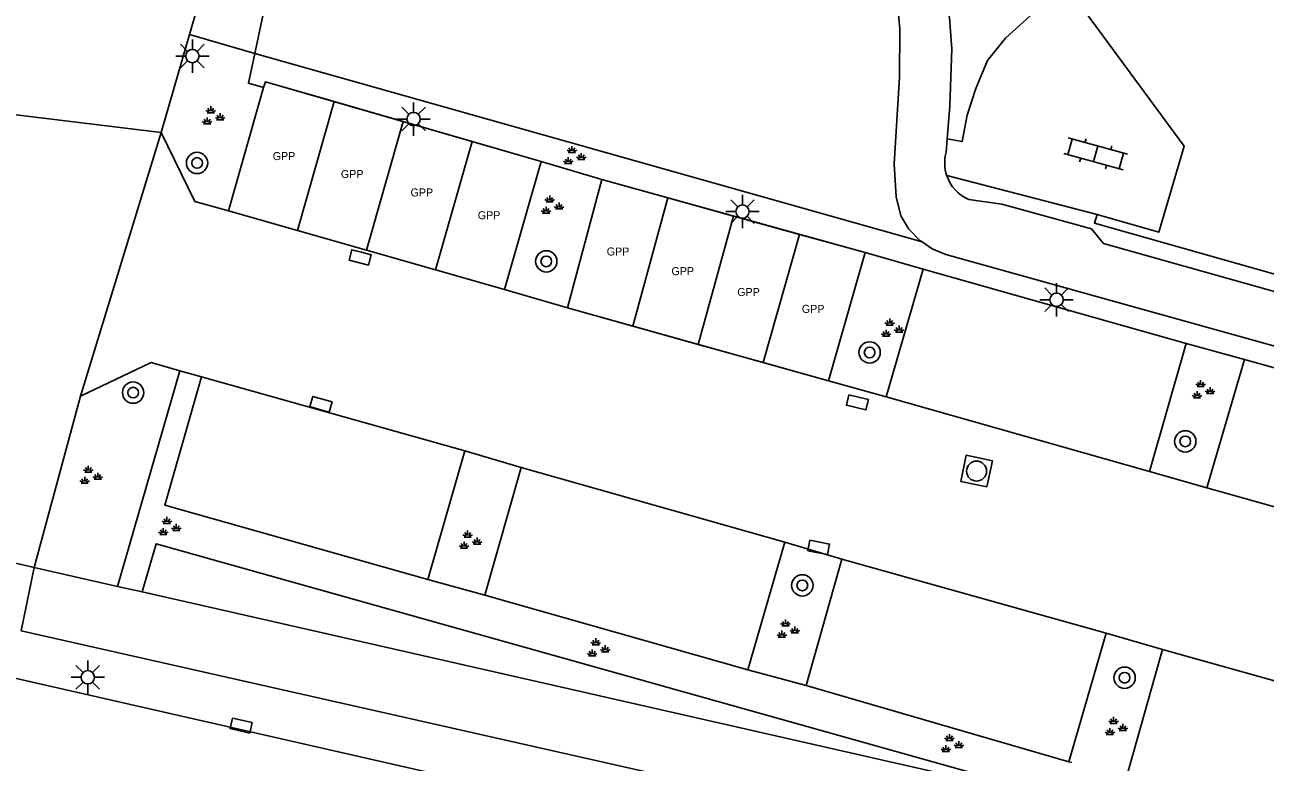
# Model space of a CAD drawing. Extents: x 128000 to 131008, y 398996 to 402500.
# Drawn here: x 128689.19 to 128735.68, y 399346.93 to 399374.56 of the extents above; entities that cross this region are included whole.
import ezdxf

# ---------------------------------------------------------------- set-up
doc = ezdxf.new("R2010")
doc.units = 0
for name, color, linetype in [('bp-grn-parkeervak', 7, 'Continuous'), ('gg-bbg-hoofdgebouw', 7, 'Continuous'), ('gg-knt-verharding', 7, 'Continuous'), ('gg-knt-verharding nz', 7, 'Continuous'), ('gt-grn-groengrens', 7, 'Continuous'), ('gt-grn-weggrens', 7, 'Continuous'), ('gt-symb-boom', 7, 'Continuous'), ('gt-symb-groenvak', 7, 'Continuous'), ('gt-symb-klinker verharding', 7, 'Continuous'), ('gt-symb-kolk', 7, 'Continuous'), ('gt-symb-lichtmast', 7, 'Continuous'), ('gt-symb-rioolschacht', 7, 'Continuous'), ('kenmerkpunt gehandicapten parkeerplaats', 7, 'Continuous')]:
    doc.layers.add(name, color=color, linetype=linetype)

# ---------------------------------------------------------------- blocks, each defined once
blk = doc.blocks.new('gt0-BOOM')
at = {"layer": 'gt-symb-boom'}
for radius in [0.4, 0.2]:
    blk.add_circle((0, 0), radius, dxfattribs=at)
blk = doc.blocks.new('gt0-GRVAK')
at = {"layer": 'gt-symb-groenvak'}
for p, q in [((-0.11, 0.189), (-0.228, 0.24)), ((-0.182, 0.153), (0.088, 0.153)), ((-0.091, 0.211), (-0.156, 0.322)), ((-0.047, 0.214), (-0.047, 0.393)), ((-0.004, 0.211), (0.061, 0.322)), ((0.015, 0.189), (0.133, 0.24)), ((0.262, -0.052), (0.197, 0.059)), ((0.305, -0.049), (0.305, 0.13)), ((0.349, -0.052), (0.414, 0.059)), ((-0.245, -0.228), (-0.363, -0.177)), ((-0.318, -0.264), (-0.047, -0.264)), ((-0.226, -0.206), (-0.291, -0.095)), ((-0.183, -0.203), (-0.183, -0.024)), ((-0.139, -0.206), (-0.074, -0.095)), ((-0.12, -0.228), (-0.002, -0.177)), ((0.243, -0.074), (0.125, -0.023)), ((0.17, -0.11), (0.441, -0.11)), ((0.368, -0.074), (0.486, -0.023))]:
    blk.add_line(p, q, dxfattribs=at)
blk = doc.blocks.new('gt0-KL1')
at = {"layer": 'gt-symb-klinker verharding'}
for p, q in [((-1.15, 0.3), (1.15, 0.3)), ((-1, -0.3), (-1, 0.3)), ((-0.5, 0.3), (-0.5, 0.45)), ((0, -0.3), (0, 0.3)), ((0.5, 0.3), (0.5, 0.45)), ((1, -0.3), (1, 0.3)), ((-1.15, -0.3), (1.15, -0.3)), ((-0.5, -0.45), (-0.5, -0.3)), ((0.5, -0.45), (0.5, -0.3))]:
    blk.add_line(p, q, dxfattribs=at)
blk = doc.blocks.new('gt0-KOLK')
at = {"layer": 'gt-symb-kolk'}
blk.add_lwpolyline([(0, 0), (0.375, 0), (0.375, 0.4), (-0.375, 0.4), (-0.375, 0), (0, 0)], dxfattribs=at)
blk = doc.blocks.new('gt0-RS')
at = {"layer": 'gt-symb-rioolschacht'}
blk.add_lwpolyline([(-0.5, -0.5), (0.5, -0.5), (0.5, 0.5), (-0.5, 0.5)], close=True, dxfattribs=at)
blk.add_circle((0, 0), 0.375, dxfattribs=at)
blk = doc.blocks.new('gt0-LMAST')
at = {"layer": 'gt-symb-lichtmast'}
for p, q in [((-0.005, 0.246), (-0.005, 0.621)), ((-0.182, 0.173), (-0.447, 0.438)), ((0.172, 0.173), (0.437, 0.438)), ((-0.255, -0.004), (-0.63, -0.004)), ((-0.182, -0.181), (-0.447, -0.446)), ((-0.005, -0.254), (-0.005, -0.629)), ((0.437, -0.446), (0.172, -0.181)), ((0.245, -0.004), (0.62, -0.004))]:
    blk.add_line(p, q, dxfattribs=at)
blk.add_circle((-0.005, -0.004), 0.25, dxfattribs=at)

msp = doc.modelspace()

# ---------------------------------------------------------------- linework, layer by layer
at = {"layer": 'bp-grn-parkeervak'}
for p, q in [((128699.407, 399366.854), (128700.79, 399371.68)), ((128700.79, 399371.68), (128703.373, 399370.933)), ((128703.373, 399370.933), (128701.995, 399366.118)), ((128703.373, 399370.933), (128705.957, 399370.186)), ((128705.957, 399370.186), (128704.582, 399365.383)), ((128713.29, 399368.079), (128711.979, 399363.27)), ((128713.29, 399368.079), (128715.756, 399367.393)), ((128715.756, 399367.393), (128714.425, 399362.586)), ((128715.756, 399367.393), (128718.223, 399366.708)), ((128701.995, 399366.118), (128699.407, 399366.854)), ((128718.223, 399366.708), (128716.87, 399361.902)), ((128704.582, 399365.383), (128701.995, 399366.118)), ((128714.425, 399362.586), (128711.979, 399363.27)), ((128716.87, 399361.902), (128714.425, 399362.586))]:
    msp.add_line(p, q, dxfattribs=at)
for points in [[(128699.407, 399366.854), (128696.82, 399367.589), (128698.143, 399372.208), (128698.206, 399372.427), (128700.79, 399371.68)], [(128705.957, 399370.186), (128708.54, 399369.439), (128707.169, 399364.647), (128704.582, 399365.383)], [(128711.979, 399363.27), (128709.533, 399363.954), (128710.823, 399368.764), (128713.29, 399368.079)], [(128718.223, 399366.708), (128720.689, 399366.022), (128719.316, 399361.218), (128716.87, 399361.902)]]:
    msp.add_lwpolyline(points, dxfattribs=at)
at = {"layer": 'gg-bbg-hoofdgebouw'}
for points in [[(128729.388, 399367.446), (128731.703, 399366.791), (128732.644, 399370.006), (128728.292, 399375.95)], [(128774.946, 399371.207), (128770.487, 399355.461), (128764.282, 399357.217), (128764.36, 399357.54), (128764.501, 399357.466), (128764.92, 399358.948), (128762.582, 399359.61), (128762.084, 399357.849), (128729.282, 399367.131), (128729.388, 399367.446)]]:
    msp.add_lwpolyline(points, dxfattribs=at)
at = {"layer": 'gg-knt-verharding'}
for p, q in [((128696.525, 399378.19), (128695.368, 399374.195)), ((128695.368, 399374.195), (128694.304, 399370.52)), ((128696.82, 399367.589), (128698.143, 399372.208)), ((128723.768, 399370.29), (128723.727, 399369.793)), ((128708.54, 399369.439), (128707.169, 399364.647)), ((128729.388, 399367.446), (128723.75, 399368.907)), ((128710.823, 399368.764), (128709.533, 399363.954)), ((128720.689, 399366.022), (128710.823, 399368.764)), ((128719.316, 399361.218), (128720.689, 399366.022)), ((128722.866, 399365.408), (128721.473, 399360.622)), ((128732.721, 399362.623), (128722.866, 399365.408)), ((128707.169, 399364.647), (128709.533, 399363.954)), ((128731.354, 399357.822), (128732.721, 399362.623)), ((128734.907, 399362.021), (128733.498, 399357.209)), ((128744.775, 399359.226), (128734.907, 399362.021)), ((128694.997, 399361.599), (128695.815, 399361.365)), ((128721.473, 399360.622), (128719.316, 399361.218)), ((128689.54, 399354.228), (128691.282, 399360.645)), ((128704.302, 399353.781), (128705.681, 399358.592)), ((128705.681, 399358.592), (128707.792, 399357.977)), ((128707.792, 399357.977), (128706.433, 399353.183)), ((128733.498, 399357.209), (128731.354, 399357.822)), ((128689.54, 399354.228), (128680.2, 399356.355)), ((128716.287, 399350.393), (128717.681, 399355.176)), ((128717.681, 399355.176), (128719.82, 399354.539)), ((128719.82, 399354.539), (128718.48, 399349.805)), ((128689.54, 399354.228), (128692.661, 399353.519)), ((128692.661, 399353.519), (128693.585, 399353.31)), ((128706.433, 399353.183), (128716.287, 399350.393)), ((128728.322, 399346.947), (128729.726, 399351.77)), ((128729.726, 399351.77), (128731.83, 399351.157)), ((128731.83, 399351.157), (128730.489, 399346.367)), ((128718.48, 399349.805), (128728.322, 399346.947))]:
    msp.add_line(p, q, dxfattribs=at)
for points in [[(128704.146, 399397.137), (128706.407, 399393.936), (128707.503, 399392.52), (128708.66, 399391.152), (128710.263, 399389.689), (128711.627, 399388.589), (128714.9, 399386.498), (128716.115, 399385.649), (128717.248, 399384.729), (128718.873, 399383.26), (128719.354, 399382.708), (128719.91, 399381.937), (128720.39, 399381.117), (128720.83, 399380.09), (128721.2, 399379.035), (128721.732, 399377.217), (128721.994, 399374.411), (128721.983, 399372.592), (128721.779, 399369.356), (128721.85, 399368.111), (128722.023, 399367.404), (128722.328, 399366.898), (128722.744, 399366.479), (128722.826, 399366.423)], [(128722.929, 399380.051), (128723.007, 399379.774), (128723.846, 399374.822), (128723.942, 399373.653), (128723.87, 399371.525), (128723.768, 399370.29)], [(128727.536, 399375.502), (128725.951, 399374.056), (128725.28, 399373.221), (128724.839, 399372.17), (128724.514, 399371.178), (128724.323, 399370.184), (128723.768, 399370.29)], [(128708.54, 399369.439), (128698.206, 399372.427), (128698.143, 399372.208)], [(128694.304, 399370.52), (128695.569, 399367.938), (128696.82, 399367.589)], [(128770.124, 399355.059), (128766.432, 399356.026), (128729.62, 399366.367), (128729.173, 399366.917), (128725.809, 399367.845), (128724.573, 399368.014)], [(128722.826, 399366.423), (128723.201, 399366.168), (128723.712, 399365.959), (128765.978, 399354.171), (128768.692, 399353.291), (128770.342, 399352.935), (128771.149, 399352.849), (128771.633, 399352.879), (128771.806, 399352.915)], [(128691.282, 399360.645), (128693.923, 399361.907), (128694.997, 399361.599)], [(128695.815, 399361.365), (128694.436, 399356.563), (128704.302, 399353.781)], [(128693.585, 399353.31), (128728.11, 399345.474), (128728.194, 399345.842)], [(128724.99, 399341.853), (128725.382, 399343.654), (128689.056, 399351.858)]]:
    msp.add_lwpolyline(points, dxfattribs=at)
for centre, radius, start, end in [((128725.179, 399369.387), 1.508, 164.3975, 198.5766), ((128725.168, 399369.388), 1.497, 198.7342, 246.5939)]:
    msp.add_arc(centre, radius, start, end, dxfattribs=at)
at = {"layer": 'gg-knt-verharding nz'}
for p, q in [((128696.82, 399367.589), (128707.169, 399364.647)), ((128719.316, 399361.218), (128709.533, 399363.954)), ((128705.681, 399358.592), (128695.815, 399361.365)), ((128731.354, 399357.822), (128721.473, 399360.622)), ((128717.681, 399355.176), (128707.792, 399357.977)), ((128743.394, 399354.42), (128733.498, 399357.209)), ((128729.726, 399351.77), (128719.82, 399354.539)), ((128741.735, 399348.368), (128731.83, 399351.157)), ((128724.99, 399341.853), (128688.657, 399350.119))]:
    msp.add_line(p, q, dxfattribs=at)
at = {"layer": 'gt-grn-groengrens'}
for p, q in [((128698.404, 399376.257), (128697.811, 399373.488)), ((128697.811, 399373.488), (128695.368, 399374.195)), ((128722.826, 399366.423), (128697.811, 399373.488)), ((128710.823, 399368.764), (128708.54, 399369.439)), ((128722.866, 399365.408), (128720.689, 399366.022)), ((128732.721, 399362.623), (128734.907, 399362.021)), ((128694.997, 399361.599), (128692.661, 399353.519)), ((128704.302, 399353.781), (128706.433, 399353.183)), ((128716.287, 399350.393), (128718.48, 399349.805)), ((128728.438, 399346.916), (128728.322, 399346.947))]:
    msp.add_line(p, q, dxfattribs=at)
for points in [[(128697.811, 399373.488), (128697.571, 399372.372), (128698.143, 399372.208)], [(128693.585, 399353.31), (128694.108, 399355.118), (128726.393, 399346.055), (128726.894, 399346.178), (128728.194, 399345.842)]]:
    msp.add_lwpolyline(points, dxfattribs=at)
at = {"layer": 'gt-grn-weggrens'}
for p, q in [((128694.304, 399370.52), (128681.219, 399372.107)), ((128691.282, 399360.645), (128694.304, 399370.52)), ((128689.056, 399351.858), (128689.54, 399354.228))]:
    msp.add_line(p, q, dxfattribs=at)

# ---------------------------------------------------------------- block references
at = {"layer": 'gt-symb-boom'}
for p in [(128695.649, 399369.382), (128708.738, 399365.696), (128720.858, 399362.282), (128693.251, 399360.777), (128732.69, 399358.951), (128718.335, 399353.556), (128730.414, 399350.096)]:
    msp.add_blockref('gt0-BOOM', p, dxfattribs=at)
at = {"layer": 'gt-symb-groenvak'}
for p in [(128696.207, 399371.114), (128709.744, 399369.625), (128708.911, 399367.768), (128721.657, 399363.157), (128733.313, 399360.851), (128691.618, 399357.648), (128694.564, 399355.727), (128705.837, 399355.215), (128717.75, 399351.884), (128710.64, 399351.18), (128730.047, 399348.233), (128723.898, 399347.593)]:
    msp.add_blockref('gt0-GRVAK', p, dxfattribs=at)
at = {"layer": 'gt-symb-klinker verharding', "rotation": 164.57402962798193}
msp.add_blockref('gt0-KL1', (128729.331, 399369.724), dxfattribs=at)
at = {"layer": 'gt-symb-kolk'}
for p, rotation in [((128701.807, 399366.039), 165.46349078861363), ((128700.237, 399360.15), -15.898187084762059), ((128720.446, 399360.605), 166.2835306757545), ((128718.99, 399355.175), 168.70129979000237), ((128697.253, 399348.106), -12.59095060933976)]:
    msp.add_blockref('gt0-KOLK', p, dxfattribs=dict(at, rotation=rotation))
at = {"layer": 'gt-symb-lichtmast'}
for p in [(128695.476, 399373.392), (128703.768, 399371.032), (128716.097, 399367.566), (128727.869, 399364.262), (128691.555, 399350.115)]:
    msp.add_blockref('gt0-LMAST', p, dxfattribs=at)
at = {"layer": 'gt-symb-rioolschacht', "rotation": 78.28547478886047}
msp.add_blockref('gt0-RS', (128724.866, 399357.838), dxfattribs=at)

# ---------------------------------------------------------------- texts
at = {"layer": 'kenmerkpunt gehandicapten parkeerplaats'}
for p in [(128698.482, 399369.49), (128701.038, 399368.818), (128703.649, 399368.128), (128706.17, 399367.273), (128711.003, 399365.915), (128713.43, 399365.179), (128715.896, 399364.398), (128718.317, 399363.766)]:
    msp.add_text('GPP', height=0.3, dxfattribs=at).set_placement(p)

doc.saveas('drawing.dxf')
